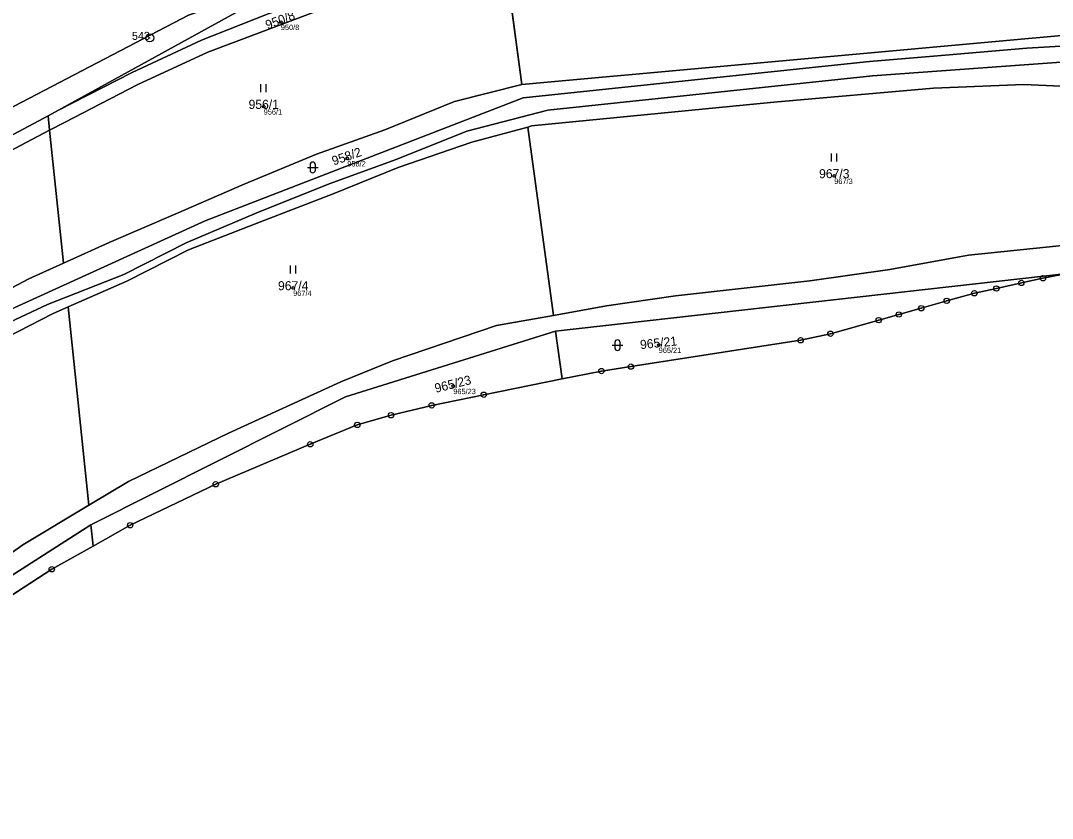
# Model space of a CAD drawing. Extents: x -603967 to -594699, y -1179315 to -1165625.
# Drawn here: x -596263.6 to -596070.3, y -1172688.9 to -1172539.4 of the extents above; entities that cross this region are included whole.
import ezdxf

# ---------------------------------------------------------------- set-up
doc = ezdxf.new("R2010")
doc.units = 0
for name, color, linetype in [('Definiční body', 7, 'Continuous'), ('Hranice parcel', 7, 'Continuous'), ('Parcelní čísla', 7, 'Continuous'), ('Polygon ku', 7, 'Continuous'), ('Polygon parcely', 7, 'Continuous'), ('Značky bodu BP', 7, 'Continuous'), ('Značky kultur', 7, 'Continuous')]:
    doc.layers.add(name, color=color, linetype=linetype)

msp = doc.modelspace()

# ---------------------------------------------------------------- linework, layer by layer
at = {"layer": 'Definiční body'}
for centre in [(-596214.85, -1172539.66994), (-596218.06, -1172555.50994), (-596202.4, -1172565.22994), (-596111.18, -1172568.49994), (-596212.54, -1172589.48994), (-596144.06, -1172600.17994), (-596182.54, -1172607.88994)]:
    msp.add_circle(centre, 0.25, dxfattribs=at)
at = {"layer": 'Hranice parcel'}
for p, q in [((-596169.68, -1172551.38), (-596172.58, -1172529.74)), ((-596169.68, -1172551.38), (-596182.33, -1172554.55)), ((-596276.84, -1172567.06), (-596258.44, -1172557.21)), ((-596256.49, -1172556.16), (-596258.44, -1172557.21)), ((-596258.16, -1172559.92), (-596258.44, -1172557.21)), ((-596258.16, -1172559.92), (-596255.39, -1172558.46)), ((-596258.16, -1172559.92), (-596255.56, -1172584.83)), ((-596179.08, -1172562.14), (-596168.6, -1172559.33)), ((-596168.6, -1172559.33), (-596163.78, -1172594.62)), ((-596247.03, -1172580.98), (-596255.56, -1172584.83)), ((-596255.56, -1172584.83), (-596262.06, -1172587.76)), ((-596163.38, -1172597.57), (-596067.56, -1172586.76)), ((-596068.56, -1172586.95), (-596072.07, -1172587.68)), ((-596254.7, -1172593.03), (-596243.71, -1172588.23)), ((-596076.11, -1172588.54), (-596080.81, -1172589.58)), ((-596072.07, -1172587.68), (-596076.11, -1172588.54)), ((-596084.93, -1172590.48), (-596090.11, -1172591.89)), ((-596080.81, -1172589.58), (-596084.93, -1172590.48)), ((-596090.11, -1172591.89), (-596094.87, -1172593.28)), ((-596257.62, -1172594.31), (-596254.7, -1172593.03)), ((-596254.7, -1172593.03), (-596250.82, -1172630.2)), ((-596163.78, -1172594.62), (-596174.45, -1172596.53)), ((-596099.08, -1172594.46), (-596102.85, -1172595.52)), ((-596094.87, -1172593.28), (-596099.08, -1172594.46)), ((-596102.85, -1172595.52), (-596111.89, -1172598.06)), ((-596163.38, -1172597.57), (-596162.17, -1172606.53)), ((-596111.89, -1172598.06), (-596117.47, -1172599.28)), ((-596117.47, -1172599.28), (-596149.26, -1172604.22)), ((-596149.26, -1172604.22), (-596154.8, -1172605.05)), ((-596159.92, -1172606.08), (-596162.17, -1172606.53)), ((-596154.8, -1172605.05), (-596159.92, -1172606.08)), ((-596162.17, -1172606.53), (-596176.84, -1172609.49)), ((-596176.84, -1172609.49), (-596186.59, -1172611.48)), ((-596186.59, -1172611.48), (-596194.21, -1172613.33)), ((-596209.33, -1172618.78), (-596227.05, -1172626.27)), ((-596243.37, -1172625.74), (-596250.82, -1172630.2)), ((-596227.05, -1172626.27), (-596243.07, -1172633.94)), ((-596250.82, -1172630.2), (-596263.19, -1172637.6)), ((-596250.44, -1172633.87), (-596250.03, -1172637.84)), ((-596243.07, -1172633.94), (-596250.03, -1172637.84)), ((-596263.19, -1172637.6), (-596280.68, -1172649.96)), ((-596250.03, -1172637.84), (-596257.76, -1172642.2)), ((-596257.76, -1172642.2), (-596272.66, -1172651.88))]:
    msp.add_line(p, q, dxfattribs=at)
for points in [[(-596258.44, -1172557.21), (-596218.44, -1172535.18), (-596204.46, -1172530.5), (-596195.26, -1172528.24), (-596173.27, -1172524.6)], [(-596204.27, -1172528.65), (-596232.14, -1172538.38), (-596279.1, -1172562.85), (-596328.37, -1172595.43)], [(-596180.52, -1172528.72), (-596194.05, -1172531.06), (-596204.82, -1172533.77), (-596217.25, -1172538.15), (-596229.71, -1172543.07), (-596242.7, -1172549.14), (-596256.49, -1172556.16)], [(-596255.39, -1172558.46), (-596241.65, -1172551.34), (-596228.53, -1172545.33), (-596204.01, -1172536.04), (-596193.27, -1172533.11), (-596180.22, -1172530.55), (-596172.58, -1172529.74)], [(-596052.44, -1172541.25), (-596054.14, -1172540.86), (-596169.68, -1172551.38)], [(-596268.28, -1172594.75), (-596229.02, -1172576.89), (-596169.44, -1172553.86), (-596104.58, -1172547.05), (-596092.61, -1172546.07), (-596075.12, -1172544.57), (-596054.89, -1172543.34), (-596036.62, -1172546.66), (-596025.94, -1172546.88), (-596012.73, -1172547.26), (-596003.92, -1172549.54), (-595995.54, -1172553.24), (-595919.13, -1172591.71), (-595875.39, -1172623.05)], [(-595845.73, -1172648.19), (-595847.24, -1172647.08), (-595858, -1172639.17), (-595862.48, -1172635.88), (-595875.14, -1172626.57), (-595917.63, -1172595.39), (-596004.71, -1172551.46), (-596012.61, -1172549.24), (-596026.69, -1172549.02), (-596036.71, -1172549.58), (-596054.07, -1172546.13), (-596103.99, -1172549.73), (-596164.8, -1172556.19), (-596180.03, -1172560.13)], [(-596168.6, -1172559.33), (-596167.86, -1172559.13), (-596122.49, -1172554.68), (-596092.58, -1172552.05), (-596075.69, -1172551.39), (-596052.08, -1172552.44), (-596050.87, -1172552.52)], [(-596182.33, -1172554.55), (-596195.34, -1172559.85), (-596208.16, -1172564.43), (-596221.71, -1172570.01), (-596234.5, -1172575.57), (-596247.03, -1172580.98)], [(-596323.33, -1172601.05), (-596275.73, -1172569.18), (-596258.16, -1172559.92)], [(-596180.03, -1172560.13), (-596193.23, -1172565.44), (-596205.81, -1172569.95), (-596219.36, -1172575.39), (-596232.61, -1172581.04), (-596244.25, -1172586.97), (-596258.57, -1172592.58), (-596271.65, -1172598.72), (-596282.71, -1172606.41)], [(-596243.71, -1172588.23), (-596232.12, -1172582.37), (-596218.67, -1172577.07), (-596205.03, -1172571.84), (-596192.84, -1172566.89), (-596179.08, -1172562.14)], [(-596046.63, -1172583.03), (-596067.2, -1172581.41), (-596086.04, -1172583.32), (-596100.77, -1172586.01), (-596115.78, -1172588.18), (-596140.91, -1172590.99), (-596153.86, -1172592.84), (-596163.78, -1172594.62)], [(-596262.06, -1172587.76), (-596274.59, -1172594.4), (-596285.29, -1172601.06), (-596296.17, -1172608.16)], [(-596290.85, -1172614.39), (-596281.21, -1172608), (-596270.28, -1172600.85), (-596257.62, -1172594.31)], [(-596174.45, -1172596.53), (-596193.93, -1172603.15), (-596203.61, -1172607.05), (-596224.63, -1172616.67), (-596243.37, -1172625.74)], [(-596250.44, -1172633.87), (-596202.73, -1172609.91), (-596163.38, -1172597.57)], [(-596194.21, -1172613.33), (-596200.52, -1172615.14), (-596209.33, -1172618.78)], [(-596314.12, -1172688.87), (-596280.01, -1172652.81), (-596250.44, -1172633.87)]]:
    msp.add_lwpolyline(points, dxfattribs=at)
at = {"layer": 'Polygon ku'}
msp.add_lwpolyline([(-596272.66, -1172651.88), (-596257.76, -1172642.2), (-596250.03, -1172637.84), (-596243.07, -1172633.94), (-596227.05, -1172626.27), (-596209.33, -1172618.78), (-596200.52, -1172615.14), (-596194.21, -1172613.33), (-596186.59, -1172611.48), (-596176.84, -1172609.49), (-596162.17, -1172606.53), (-596159.92, -1172606.08), (-596154.8, -1172605.05), (-596149.26, -1172604.22), (-596117.47, -1172599.28), (-596111.89, -1172598.06), (-596102.85, -1172595.52), (-596099.08, -1172594.46), (-596094.87, -1172593.28), (-596090.11, -1172591.89), (-596084.93, -1172590.48), (-596080.81, -1172589.58), (-596076.11, -1172588.54), (-596072.07, -1172587.68), (-596068.56, -1172586.95)], dxfattribs=at)
at = {"layer": 'Polygon parcely'}
for points in [[(-596276.84, -1172567.06), (-596258.44, -1172557.21), (-596218.44, -1172535.18), (-596204.46, -1172530.5), (-596195.26, -1172528.24), (-596173.27, -1172524.6), (-596169.37, -1172523.95), (-596054.98, -1172512.84), (-596020.76, -1172512.93), (-595993.96, -1172514.58), (-595977.97, -1172518), (-595965.19, -1172522.6), (-595957.13, -1172525.5), (-595915.25, -1172548.43), (-595895.17, -1172562.71)], [(-596170.64, -1172522.51), (-596181.1, -1172523.81), (-596195.87, -1172526.23), (-596204.27, -1172528.65), (-596232.14, -1172538.38), (-596279.1, -1172562.85)], [(-595875.61, -1172619.8), (-595915.8, -1172591.42), (-595918.7, -1172589.78), (-595920.42, -1172587.98), (-595985.02, -1172556.68), (-595996.04, -1172551.34), (-596003.87, -1172547.83), (-596013.08, -1172545.23), (-596036.52, -1172544.84), (-596052.44, -1172541.25), (-596054.14, -1172540.86), (-596169.68, -1172551.38), (-596182.33, -1172554.55), (-596195.34, -1172559.85), (-596208.16, -1172564.43), (-596221.71, -1172570.01), (-596234.5, -1172575.57), (-596247.03, -1172580.98), (-596255.56, -1172584.83), (-596262.06, -1172587.76), (-596274.59, -1172594.4), (-596285.29, -1172601.06), (-596296.17, -1172608.16), (-596314.58, -1172621.87)], [(-596268.28, -1172594.75), (-596229.02, -1172576.89), (-596169.44, -1172553.86), (-596104.58, -1172547.05), (-596092.61, -1172546.07), (-596075.12, -1172544.57), (-596054.89, -1172543.34), (-596036.62, -1172546.66), (-596025.94, -1172546.88), (-596012.73, -1172547.26), (-596003.92, -1172549.54), (-595995.54, -1172553.24), (-595919.13, -1172591.71), (-595875.39, -1172623.05)], [(-595875.39, -1172623.05), (-595919.13, -1172591.71), (-595995.54, -1172553.24), (-596003.92, -1172549.54), (-596012.73, -1172547.26), (-596025.94, -1172546.88), (-596036.62, -1172546.66), (-596054.89, -1172543.34), (-596075.12, -1172544.57), (-596092.61, -1172546.07), (-596104.58, -1172547.05), (-596169.44, -1172553.86), (-596229.02, -1172576.89), (-596268.28, -1172594.75)], [(-596271.65, -1172598.72), (-596258.57, -1172592.58), (-596244.25, -1172586.97), (-596232.61, -1172581.04), (-596219.36, -1172575.39), (-596205.81, -1172569.95), (-596193.23, -1172565.44), (-596180.03, -1172560.13), (-596164.8, -1172556.19), (-596103.99, -1172549.73), (-596054.07, -1172546.13), (-596036.71, -1172549.58), (-596026.69, -1172549.02), (-596012.61, -1172549.24), (-596004.71, -1172551.46), (-595917.63, -1172595.39), (-595875.14, -1172626.57)], [(-595875.14, -1172626.57), (-595917.63, -1172595.39), (-596004.71, -1172551.46), (-596012.61, -1172549.24), (-596026.69, -1172549.02), (-596036.71, -1172549.58), (-596054.07, -1172546.13), (-596103.99, -1172549.73), (-596164.8, -1172556.19)], [(-596270.28, -1172600.85), (-596257.62, -1172594.31), (-596254.7, -1172593.03), (-596243.71, -1172588.23), (-596232.12, -1172582.37), (-596218.67, -1172577.07), (-596205.03, -1172571.84), (-596192.84, -1172566.89), (-596179.08, -1172562.14), (-596168.6, -1172559.33), (-596167.86, -1172559.13), (-596122.49, -1172554.68), (-596092.58, -1172552.05), (-596075.69, -1172551.39), (-596052.08, -1172552.44)], [(-596164.8, -1172556.19), (-596180.03, -1172560.13), (-596193.23, -1172565.44), (-596205.81, -1172569.95), (-596219.36, -1172575.39), (-596232.61, -1172581.04), (-596244.25, -1172586.97), (-596258.57, -1172592.58), (-596271.65, -1172598.72)], [(-596067.2, -1172581.41), (-596086.04, -1172583.32), (-596100.77, -1172586.01), (-596115.78, -1172588.18), (-596140.91, -1172590.99), (-596153.86, -1172592.84), (-596163.78, -1172594.62), (-596174.45, -1172596.53), (-596193.93, -1172603.15), (-596203.61, -1172607.05), (-596224.63, -1172616.67), (-596243.37, -1172625.74), (-596250.82, -1172630.2), (-596263.19, -1172637.6), (-596280.68, -1172649.96)], [(-596280.01, -1172652.81), (-596250.44, -1172633.87), (-596202.73, -1172609.91), (-596163.38, -1172597.57), (-596067.56, -1172586.76)]]:
    msp.add_lwpolyline(points, dxfattribs=at)
for points in [[(-596169.68, -1172551.38), (-596054.14, -1172540.86), (-596052.44, -1172541.25), (-596054.51, -1172518.15), (-596137.86, -1172525.33), (-596172.58, -1172529.74)], [(-596172.86, -1172527.65), (-596173.27, -1172524.6), (-596195.26, -1172528.24), (-596204.46, -1172530.5), (-596218.44, -1172535.18), (-596258.44, -1172557.21), (-596256.49, -1172556.16), (-596242.7, -1172549.14), (-596229.71, -1172543.07), (-596217.25, -1172538.15), (-596204.82, -1172533.77), (-596194.05, -1172531.06), (-596180.52, -1172528.72)], [(-596336.85, -1172538.95), (-596328.54, -1172594.27), (-596328.37, -1172595.43), (-596279.1, -1172562.85), (-596232.14, -1172538.38), (-596204.27, -1172528.65)], [(-596229.71, -1172543.07), (-596242.7, -1172549.14), (-596256.49, -1172556.16), (-596258.44, -1172557.21), (-596258.16, -1172559.92), (-596255.39, -1172558.46), (-596241.65, -1172551.34), (-596228.53, -1172545.33), (-596204.01, -1172536.04), (-596193.27, -1172533.11), (-596180.22, -1172530.55), (-596172.58, -1172529.74), (-596172.86, -1172527.65), (-596180.52, -1172528.72), (-596194.05, -1172531.06), (-596204.82, -1172533.77), (-596217.25, -1172538.15)], [(-596255.56, -1172584.83), (-596247.03, -1172580.98), (-596234.5, -1172575.57), (-596221.71, -1172570.01), (-596208.16, -1172564.43), (-596195.34, -1172559.85), (-596182.33, -1172554.55), (-596169.68, -1172551.38), (-596172.58, -1172529.74), (-596180.22, -1172530.55), (-596193.27, -1172533.11), (-596204.01, -1172536.04), (-596228.53, -1172545.33), (-596241.65, -1172551.34), (-596255.39, -1172558.46), (-596258.16, -1172559.92)], [(-596046.63, -1172583.03), (-596050.87, -1172552.52), (-596052.08, -1172552.44), (-596075.69, -1172551.39), (-596092.58, -1172552.05), (-596122.49, -1172554.68), (-596167.86, -1172559.13), (-596168.6, -1172559.33), (-596163.78, -1172594.62), (-596153.86, -1172592.84), (-596140.91, -1172590.99), (-596115.78, -1172588.18), (-596100.77, -1172586.01), (-596086.04, -1172583.32), (-596067.2, -1172581.41)], [(-596276.84, -1172567.06), (-596323.69, -1172598.13), (-596323.33, -1172601.05), (-596275.73, -1172569.18), (-596258.16, -1172559.92), (-596258.44, -1172557.21)], [(-596320.23, -1172626.14), (-596314.58, -1172621.87), (-596296.17, -1172608.16), (-596285.29, -1172601.06), (-596274.59, -1172594.4), (-596262.06, -1172587.76), (-596255.56, -1172584.83), (-596258.16, -1172559.92), (-596275.73, -1172569.18), (-596323.33, -1172601.05)], [(-596250.82, -1172630.2), (-596243.37, -1172625.74), (-596224.63, -1172616.67), (-596203.61, -1172607.05), (-596193.93, -1172603.15), (-596174.45, -1172596.53), (-596163.78, -1172594.62), (-596168.6, -1172559.33), (-596179.08, -1172562.14), (-596192.84, -1172566.89), (-596205.03, -1172571.84), (-596218.67, -1172577.07), (-596232.12, -1172582.37), (-596243.71, -1172588.23), (-596254.7, -1172593.03)], [(-596162.17, -1172606.53), (-596159.92, -1172606.08), (-596154.8, -1172605.05), (-596149.26, -1172604.22), (-596117.47, -1172599.28), (-596111.89, -1172598.06), (-596102.85, -1172595.52), (-596099.08, -1172594.46), (-596094.87, -1172593.28), (-596090.11, -1172591.89), (-596084.93, -1172590.48), (-596080.81, -1172589.58), (-596076.11, -1172588.54), (-596072.07, -1172587.68), (-596068.56, -1172586.95), (-596067.56, -1172586.76), (-596163.38, -1172597.57)], [(-596290.85, -1172614.39), (-596300.32, -1172622.19), (-596308.87, -1172628.21), (-596317.52, -1172634.11), (-596319.08, -1172635.43), (-596313.66, -1172679.41), (-596280.68, -1172649.96), (-596263.19, -1172637.6), (-596250.82, -1172630.2), (-596254.7, -1172593.03), (-596257.62, -1172594.31), (-596270.28, -1172600.85), (-596281.21, -1172608)], [(-596250.03, -1172637.84), (-596243.07, -1172633.94), (-596227.05, -1172626.27), (-596209.33, -1172618.78), (-596200.52, -1172615.14), (-596194.21, -1172613.33), (-596186.59, -1172611.48), (-596176.84, -1172609.49), (-596162.17, -1172606.53), (-596163.38, -1172597.57), (-596202.73, -1172609.91), (-596250.44, -1172633.87)], [(-596314.12, -1172688.87), (-596310.22, -1172685.38), (-596298.92, -1172674.98), (-596285.91, -1172663.07), (-596276.45, -1172654.38), (-596272.66, -1172651.88), (-596257.76, -1172642.2), (-596250.03, -1172637.84), (-596250.44, -1172633.87), (-596280.01, -1172652.81)]]:
    msp.add_lwpolyline(points, close=True, dxfattribs=at)
at = {"layer": 'Značky bodu BP'}
for centre, radius in [((-596239.4, -1172542.62982), 0.75), ((-596239.4, -1172542.62982), 0.03), ((-596076.11, -1172588.53988), 0.5), ((-596076.11, -1172588.53988), 0.0303), ((-596072.07, -1172587.67988), 0.5), ((-596072.07, -1172587.67988), 0.0303), ((-596084.93, -1172590.47988), 0.5), ((-596084.93, -1172590.47988), 0.0303), ((-596080.81, -1172589.57988), 0.5), ((-596080.81, -1172589.57988), 0.0303), ((-596094.87, -1172593.27988), 0.5), ((-596090.11, -1172591.88988), 0.5), ((-596090.11, -1172591.88988), 0.0303), ((-596099.08, -1172594.45988), 0.5), ((-596099.08, -1172594.45988), 0.0303), ((-596094.87, -1172593.27988), 0.0303), ((-596102.85, -1172595.51988), 0.5), ((-596102.85, -1172595.51988), 0.0303), ((-596111.89, -1172598.05988), 0.5), ((-596111.89, -1172598.05988), 0.0303), ((-596117.47, -1172599.27988), 0.5), ((-596117.47, -1172599.27988), 0.0303), ((-596149.26, -1172604.21988), 0.5), ((-596149.26, -1172604.21988), 0.0303), ((-596154.8, -1172605.04988), 0.5), ((-596154.8, -1172605.04988), 0.0303), ((-596176.84, -1172609.48988), 0.5), ((-596176.84, -1172609.48988), 0.0303), ((-596186.59, -1172611.47988), 0.5), ((-596186.59, -1172611.47988), 0.0303), ((-596194.21, -1172613.32988), 0.5), ((-596194.21, -1172613.32988), 0.0303), ((-596200.52, -1172615.13988), 0.5), ((-596200.52, -1172615.13988), 0.0303), ((-596209.33, -1172618.77988), 0.5), ((-596209.33, -1172618.77988), 0.0303), ((-596227.05, -1172626.26988), 0.5), ((-596227.05, -1172626.26988), 0.0303), ((-596243.07, -1172633.93988), 0.5), ((-596243.07, -1172633.93988), 0.0303), ((-596257.76, -1172642.19988), 0.5), ((-596257.76, -1172642.19988), 0.0303)]:
    msp.add_circle(centre, radius, dxfattribs=at)
at = {"layer": 'Značky kultur'}
for p, q in [((-596218.571, -1172552.81), (-596218.571, -1172551.31)), ((-596217.57, -1172552.81), (-596217.57, -1172551.31)), ((-596111.691, -1172565.8), (-596111.691, -1172564.3)), ((-596110.69, -1172565.8), (-596110.69, -1172564.3)), ((-596209.871, -1172566.891), (-596207.869, -1172566.891)), ((-596209.371, -1172566.391), (-596209.371, -1172567.392)), ((-596208.369, -1172567.392), (-596208.369, -1172566.391)), ((-596213.051, -1172586.79), (-596213.051, -1172585.29)), ((-596212.05, -1172586.79), (-596212.05, -1172585.29)), ((-596152.781, -1172600.201), (-596150.779, -1172600.201)), ((-596152.281, -1172599.701), (-596152.281, -1172600.702)), ((-596151.279, -1172600.702), (-596151.279, -1172599.701))]:
    msp.add_line(p, q, dxfattribs=at)
for centre, start, end in [((-596208.87, -1172566.3909), 0, 180), ((-596208.87, -1172567.3909), 180, 359.9878861), ((-596151.78, -1172599.7009), 0, 180), ((-596151.78, -1172600.7009), 180, 359.9878861)]:
    msp.add_arc(centre, 0.5, start, end, dxfattribs=at)

# ---------------------------------------------------------------- texts
at = {"layer": 'Definiční body'}
for s, p in [('950/8', (-596214.85, -1172541.159)), ('956/1', (-596218.06, -1172556.999)), ('958/2', (-596202.4, -1172566.719)), ('967/3', (-596111.18, -1172569.989)), ('967/4', (-596212.54, -1172590.979)), ('965/21', (-596144.06, -1172601.669)), ('965/23', (-596182.54, -1172609.379))]:
    msp.add_text(s, height=0.999996, dxfattribs=at).set_placement(p)
at = {"layer": 'Parcelní čísla'}
for s, rotation, p in [('950/8', 21, (-596217.345, -1172541.083)), ('958/2', 19, (-596204.943, -1172566.555)), ('965/21', 6, (-596147.462, -1172600.965)), ('965/23', 14, (-596185.8, -1172609.14))]:
    msp.add_text(s, height=1.699998, rotation=rotation, dxfattribs=at).set_placement(p)
for s, p in [('956/1', (-596220.896, -1172555.935)), ('967/3', (-596114.016, -1172568.925)), ('967/4', (-596215.376, -1172589.915))]:
    msp.add_text(s, height=1.699998, dxfattribs=at).set_placement(p)
at = {"layer": 'Značky bodu BP'}
msp.add_text('543', height=1.5, dxfattribs=at).set_placement((-596242.736, -1172543.005))

doc.saveas('drawing.dxf')
